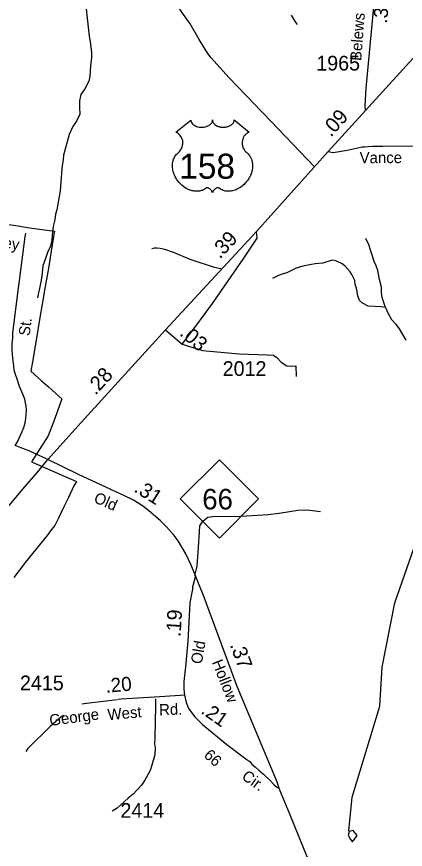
# Model space of a CAD drawing. Extents: x 1547597 to 1699558, y 810033 to 920809.
# Drawn here: x 1664043 to 1667347, y 877577 to 884657 of the extents above; entities that cross this region are included whole.
import ezdxf

# ---------------------------------------------------------------- set-up
doc = ezdxf.new("R2010")
doc.units = 0
for name, color, linetype in [('Exist Boundary Political City Limit New', 7, 'Continuous'), ('Exist Hydrographic Misc Water Feature', 7, 'Continuous'), ('Exist Road Non-System Type 51', 7, 'Continuous'), ('Exist Road Non-System Type 51 Label', 7, 'Continuous'), ('Exist Road Primary NC Attributed', 7, 'Continuous'), ('Exist Road Primary NC Label', 7, 'Continuous'), ('Exist Road Primary NC Service Mileage Hundredths English Label', 7, 'Continuous'), ('Exist Road Primary NC Shield CELL', 7, 'Continuous'), ('Exist Road Primary NC Shield Number Label', 7, 'Continuous'), ('Exist Road Primary US Attributed', 7, 'Continuous'), ('Exist Road Primary US Mileage Hundredths English Label', 7, 'Continuous'), ('Exist Road Primary US Shield CELL', 7, 'Continuous'), ('Exist Road Primary US Shield Number Label', 7, 'Continuous'), ('Exist Road Secondary Mileage Hundredths English Label', 7, 'Continuous'), ('Exist Road Secondary Type 41 Attributed', 7, 'Continuous'), ('Exist Road Secondary Type 51 Attributed', 7, 'Continuous'), ('Exist Road Secondary Type 51 Label', 7, 'Continuous'), ('Exist Road Secondary Type 51 Number Label', 7, 'Continuous'), ('Map Preparation Boundary City Limit Buffer Line', 7, 'Continuous')]:
    doc.layers.add(name, color=color, linetype=linetype)

msp = doc.modelspace()

# ---------------------------------------------------------------- linework, layer by layer
at = {"layer": 'Exist Boundary Political City Limit New'}
msp.add_line((1664336.4, 882662.8), (1664312.7, 882519), dxfattribs=at)
for points in [[(1663937.1, 882896.1), (1664056, 882877.7), (1664133.4, 882865), (1664216.9, 882853), (1664364.7, 882831.9), (1664356.2, 882786.8), (1664336.4, 882662.8)], [(1664312.7, 882519), (1664284.7, 882362.5), (1664259.1, 882212), (1664240.6, 882098.8), (1664209, 881906.8), (1664176.9, 881722.7), (1664163.8, 881643.8), (1664163.2, 881643.8), (1664255.9, 881561.8), (1664315.4, 881509.5), (1664377.2, 881453.6), (1664426.5, 881408), (1664393.3, 881311.8), (1664358.2, 881218.1), (1664310.1, 881093.1), (1664170.8, 880872.8), (1664553.3, 880705.4), (1664530.4, 880667.1), (1664483.9, 880569.2), (1664445.5, 880490.6), (1664398.4, 880393.3), (1664368, 880330.9), (1664337.4, 880294.3), (1664302.4, 880245.8), (1664213, 880135), (1664119.3, 880017.6), (1664018.1, 879888.7)]]:
    msp.add_lwpolyline(points, dxfattribs=at)
at = {"layer": 'Exist Hydrographic Misc Water Feature'}
for points in [[(1664632.8, 884723.3), (1664643.5, 884643.1), (1664659.1, 884490.8), (1664668.2, 884442.7), (1664678.8, 884354.6), (1664680, 884306.5), (1664670.9, 884242.7), (1664665.4, 884146.8), (1664656.8, 884106.9), (1664621.7, 884043.5), (1664589, 883996), (1664576.1, 883940.3), (1664577.2, 883884.3), (1664580.3, 883828.2), (1664555.4, 883772.6), (1664520.6, 883723.2), (1664489.5, 883653.8), (1664442.6, 883478.6), (1664438, 883438.7), (1664429.2, 883390.8), (1664424.2, 883327), (1664413.7, 883175.1), (1664385.2, 883015.6), (1664372.6, 882977.9), (1664367.8, 882927.9), (1664352.8, 882872.1), (1664345.7, 882800.3), (1664343.1, 882760.4), (1664330.1, 882704.6), (1664305.2, 882651), (1664288.5, 882601.3), (1664265.5, 882537.7), (1664258.1, 882449.8), (1664249.3, 882402), (1664234.1, 882330.3), (1664225.6, 882298.4), (1664221.1, 882266.5)], [(1666377.3, 884669.5), (1666410.3, 884613), (1666427.9, 884588.7)], [(1667179.1, 882182.8), (1667150, 882268.6), (1667144.7, 882310.7), (1667143.5, 882356.6), (1667126.4, 882420.9), (1667111.7, 882497.2), (1667098.4, 882537.4), (1667080.9, 882573.7), (1667063.9, 882630), (1667050.6, 882670.3), (1667039.2, 882710.5), (1667012.2, 882770.9)], [(1667179.1, 882182.8), (1667140.7, 882188.7), (1667030.9, 882196.6), (1666983.3, 882221.4), (1666957.7, 882243.9), (1666942.3, 882284.2), (1666931.3, 882348.3), (1666919.9, 882378.5), (1666916.4, 882412.5), (1666891.2, 882465), (1666877.6, 882487.2), (1666836.4, 882535.9), (1666810.8, 882556.4), (1666757.2, 882581.3), (1666725.3, 882585.8), (1666644.9, 882561.2), (1666580.8, 882554.2), (1666548.8, 882550.8), (1666476.5, 882536.1), (1666420.2, 882517), (1666339.7, 882478.3), (1666307.6, 882471), (1666267.4, 882455.6), (1666219, 882430.5)], [(1667179.1, 882182.8), (1667197.9, 882139.8), (1667229, 882083.2), (1667264.3, 882044.7), (1667293.6, 882002.1), (1667315.1, 881969.8), (1667350.1, 881905.2)], [(1666867.4, 877735.7), (1666895.5, 878020.7), (1667129.4, 878793.9), (1667150.4, 879125), (1667257.4, 879674.4), (1667464.4, 880264.3), (1667567.4, 880478.9), (1667702.4, 880659.9), (1667836.4, 880709.8)], [(1666903.9, 877736.5), (1666867.8, 877730.1), (1666860, 877697.6), (1666881.5, 877661.5), (1666898.1, 877640.2), (1666937.7, 877695.4), (1666903.9, 877736.5)]]:
    msp.add_lwpolyline(points, dxfattribs=at)
at = {"layer": 'Exist Road Non-System Type 51'}
for points in [[(1666573.3, 883379.3), (1666140.5, 883832.7), (1666110.7, 883863.2), (1666071, 883907.4), (1665847, 884139.3), (1665696.3, 884306.4), (1665668.6, 884344.6), (1665593.6, 884461.2), (1665516.7, 884595.9), (1665447.6, 884694.5), (1665366.5, 884819.2), (1665202.7, 885078.5), (1665193, 885102.5)], [(1665448.7, 881872.9), (1665566.4, 882024.1), (1665708.5, 882216.8), (1665968.4, 882595.1), (1666086.4, 882773.4), (1666080.3, 882831.2)], [(1664022.2, 881650), (1664018.1, 881687.5), (1664012.4, 881729.6), (1664006.9, 881785.6), (1664005.1, 881823.6), (1664005.2, 881869), (1664010, 881929.6), (1664012.2, 881969.6), (1664059.4, 882349), (1664114.9, 882784.3), (1664121.1, 882816.4)], [(1665779.5, 882512.5), (1665726.1, 882524.8), (1665516.7, 882592.5), (1665385.2, 882649.6), (1665303.6, 882678.3), (1665263.5, 882686.7), (1665233.5, 882688.9), (1665215.7, 882687.1), (1665191.6, 882683.2)], [(1665448.7, 881872.9), (1665623.6, 881819.5), (1665934.7, 881789.9), (1666171.8, 881781), (1666225.1, 881778), (1666254.7, 881760.2), (1666290.3, 881718.7), (1666340.7, 881689.1), (1666382.2, 881686.1), (1666414.7, 881689.1), (1666417.7, 881597.1)], [(1664029.7, 881010.9), (1664050.8, 881041.4), (1664091.6, 881131.1), (1664103.9, 881163), (1664116.1, 881204), (1664122.5, 881240.5), (1664124.8, 881274.9), (1664127.1, 881308.6), (1664125.3, 881348.7), (1664119.6, 881374.8), (1664113.6, 881403.4), (1664095.7, 881446.8), (1664068.6, 881511.1), (1664047.2, 881575.4), (1664033.5, 881615.5), (1664022.2, 881650)], [(1665556.4, 879904.7), (1665576.8, 879983.6), (1665588.7, 880146.7), (1665597.6, 880277.2), (1665600.5, 880327.6), (1665627.2, 880369.1), (1665668.7, 880401.7), (1665727.9, 880410.6), (1665905.7, 880407.6), (1666181.3, 880425.4), (1666273.2, 880434.3), (1666433.2, 880461), (1666513.2, 880464), (1666625.8, 880449.2)], [(1665222.8, 878856), (1665224.1, 878800.1), (1665216.5, 878526.3), (1665213.9, 878474.3), (1665219.4, 878440.2), (1665216.6, 878380.2), (1665191.4, 878292.7), (1665176.9, 878248.9), (1665133.7, 878165.6), (1665105.1, 878123.9), (1665034.1, 878046.9), (1664991.7, 878011.6), (1664896.6, 877926.9), (1664856.2, 877901.5)], [(1664441.8, 878715.1), (1664431, 878709), (1664398.7, 878685.4), (1664327.9, 878620.4), (1664139.5, 878435.1), (1664121.1, 878409.3)]]:
    msp.add_lwpolyline(points, dxfattribs=at)
at = {"layer": 'Exist Road Primary NC Attributed'}
for points in [[(1664309.8, 880892.6), (1664154.9, 880961.7), (1664072.2, 880993), (1664029.7, 881010.9)], [(1665564.3, 879903.4), (1665527.3, 879994.7), (1665480.8, 880091), (1665415.1, 880200), (1665381.9, 880245.9), (1665318.1, 880318), (1665264.6, 880371.6), (1665184.5, 880442.4), (1665122.7, 880493.4), (1665036.5, 880547.1), (1664958.8, 880583.9), (1664568.5, 880764.8), (1664309.8, 880892.6)], [(1666275.4, 878094.7), (1666260.9, 878143.4), (1665918, 878961.2), (1665632.6, 879735.7), (1665564.3, 879903.4)], [(1667012.6, 876137.4), (1666996.5, 876214.2), (1666965.7, 876321.4), (1666915.1, 876468.4), (1666858.9, 876660.8), (1666772.6, 876881.5), (1666480.4, 877589.7), (1666364.8, 877876.6), (1666323.6, 877977.1), (1666275.4, 878094.7)]]:
    msp.add_lwpolyline(points, dxfattribs=at)
at = {"layer": 'Exist Road Primary NC Shield CELL'}
msp.add_lwpolyline([(1665433.7, 880556.7), (1665766.7, 880889.7), (1666099.7, 880556.7), (1665766.7, 880223.7)], close=True, dxfattribs=at)
at = {"layer": 'Exist Road Primary US Attributed'}
msp.add_line((1666691.4, 883509.1), (1667006.7, 883857.7), dxfattribs=at)
for points in [[(1667006.7, 883857.7), (1667326.3, 884208.7), (1667642.5, 884555.3), (1667905.9, 884845.4), (1668229.6, 885210.8), (1668612, 885627.9), (1668925.7, 885963.2), (1669017, 886056.1)], [(1665309.7, 881994.4), (1666080.3, 882831.2), (1666691.4, 883509.1)], [(1664309.8, 880892.6), (1664591.9, 881205.6), (1665309.7, 881994.4)], [(1661595.3, 877663.7), (1661720.3, 877816.7), (1662600.6, 878868.3), (1662881.2, 879205.1), (1663979.8, 880501), (1664095.8, 880639.4), (1664222.4, 880786.1), (1664309.8, 880892.6)]]:
    msp.add_lwpolyline(points, dxfattribs=at)
at = {"layer": 'Exist Road Primary US Shield CELL'}
msp.add_lwpolyline([(1665523.9, 883777.9), (1665524.2, 883772.6), (1665525.5, 883766.3), (1665526.5, 883763), (1665529.5, 883756.8), (1665534.3, 883749.4), (1665541.1, 883742.2), (1665548.8, 883735.9), (1665554, 883732.5), (1665562.7, 883727.8), (1665572.7, 883723.7), (1665583.8, 883720.5), (1665595.1, 883718.2), (1665607.5, 883716.8), (1665619.7, 883716.6), (1665632.9, 883717.6), (1665647.5, 883720.4), (1665654.3, 883722.1), (1665661.8, 883724.7), (1665668.8, 883727.6), (1665676.4, 883731.7), (1665682.6, 883735.7), (1665687.4, 883739.2), (1665694.3, 883745.7), (1665699.7, 883752.5), (1665702, 883756.3), (1665703.9, 883759.9), (1665706.6, 883767.7), (1665707.4, 883771.1), (1665707.9, 883778.2), (1665708.4, 883772.2), (1665709, 883768.5), (1665710, 883764.8), (1665711.5, 883761), (1665714.2, 883755.5), (1665717.3, 883750.9), (1665723, 883744.2), (1665726.6, 883740.8), (1665729.8, 883738.2), (1665738.6, 883732.2), (1665748.8, 883727), (1665753.8, 883724.8), (1665759, 883723), (1665765.5, 883721), (1665772.2, 883719.4), (1665778.9, 883718.3), (1665785.8, 883717.3), (1665792.8, 883716.7), (1665798.5, 883716.6), (1665805.4, 883716.7), (1665811.9, 883717), (1665818.5, 883717.8), (1665825.8, 883719), (1665831.6, 883720.3), (1665839.4, 883722.4), (1665846.4, 883724.9), (1665852.5, 883727.5), (1665860.5, 883731.7), (1665867, 883735.7), (1665871.7, 883739.5), (1665877.3, 883744.7), (1665882.6, 883750.9), (1665885.7, 883755.3), (1665887.9, 883760), (1665890, 883764.8), (1665891.2, 883770), (1665891.8, 883774.5), (1665892, 883778.3), (1666020.5, 883675.9), (1666017.5, 883674.7), (1666010.5, 883671.3), (1666005, 883668), (1665996.1, 883661.8), (1665992.3, 883658.4), (1665988.5, 883654.8), (1665985.1, 883651), (1665982, 883647.4), (1665978.3, 883642.3), (1665974.9, 883637.1), (1665971.7, 883631.4), (1665969.3, 883626.5), (1665965.3, 883616.1), (1665963.4, 883609.6), (1665962.2, 883604.1), (1665960.7, 883592.6), (1665960.3, 883587.1), (1665960.3, 883581.7), (1665960.6, 883576), (1665961.1, 883570.5), (1665962.1, 883564.8), (1665963, 883559.8), (1665964.6, 883553.7), (1665966.9, 883546.5), (1665969.7, 883539.6), (1665975.6, 883528.4), (1665983.2, 883517.1), (1665988.5, 883510.7), (1665993.9, 883505.2), (1666001.8, 883498.5), (1666006.1, 883494.7), (1666011, 883489.8), (1666019.1, 883480.4), (1666022.3, 883476), (1666025.6, 883471.1), (1666028.7, 883466), (1666031.7, 883460.5), (1666034.2, 883455.7), (1666038.7, 883444.7), (1666042, 883434), (1666043.5, 883428.4), (1666045.9, 883415.8), (1666046.8, 883409.5), (1666047.8, 883397.2), (1666047.8, 883382.3), (1666046.7, 883368.2), (1666044, 883351.7), (1666041.8, 883341.8), (1666038.4, 883330.3), (1666035.2, 883320.4), (1666029.3, 883305.7), (1666024.1, 883295.1), (1666017.3, 883282.6), (1666012.7, 883275.1), (1666007.3, 883267.1), (1666000.5, 883257.8), (1665992.6, 883247.9), (1665983.2, 883237.5), (1665975.5, 883229.8), (1665965.5, 883220.8), (1665959.4, 883215.8), (1665950.7, 883209.3), (1665938.9, 883201.4), (1665927.2, 883194.6), (1665917.2, 883189.5), (1665908.4, 883185.7), (1665897, 883181.4), (1665878, 883176.2), (1665871.1, 883174.7), (1665862.9, 883173.5), (1665855.3, 883172.8), (1665847.8, 883172.3), (1665837.8, 883172.3), (1665827.8, 883173.1), (1665818.4, 883174.4), (1665808.6, 883176.5), (1665798.4, 883179.5), (1665789.1, 883183.2), (1665779.7, 883187.8), (1665763.7, 883197.8), (1665759.2, 883200.3), (1665756.6, 883200.9), (1665750.4, 883201.2), (1665744.6, 883200), (1665738.7, 883197.7), (1665735.2, 883195.8), (1665730.4, 883192.7), (1665726.8, 883189.8), (1665722.4, 883185.6), (1665719.3, 883182.1), (1665717, 883179.4), (1665712.5, 883172.3), (1665710.9, 883169), (1665709.3, 883164.6), (1665707.8, 883158.2), (1665705.8, 883166.3), (1665703.4, 883171.6), (1665700.7, 883176.2), (1665697.8, 883180.2), (1665693.3, 883185.4), (1665689.3, 883189.2), (1665684.5, 883193.2), (1665679.3, 883196.3), (1665675.2, 883198.4), (1665671.4, 883199.9), (1665666.7, 883201), (1665662.9, 883201.3), (1665659.8, 883201.2), (1665655.5, 883200.3), (1665649.7, 883196.1), (1665644.2, 883192.3), (1665638.2, 883188.6), (1665631.1, 883184.8), (1665625.8, 883182.3), (1665619.6, 883179.9), (1665612.3, 883177.5), (1665604.4, 883175.4), (1665596.3, 883173.8), (1665589.1, 883172.7), (1665581.5, 883172), (1665574.6, 883171.8), (1665567.3, 883171.8), (1665560.6, 883172.4), (1665552.8, 883173.1), (1665543, 883174.5), (1665535, 883176.3), (1665526.5, 883178.6), (1665517.8, 883181.3), (1665508.4, 883184.9), (1665496.7, 883190), (1665488.6, 883194.2), (1665475.8, 883201.6), (1665460.7, 883212), (1665449.4, 883221.2), (1665441, 883228.7), (1665428.8, 883241.1), (1665421.6, 883249.3), (1665410.4, 883263.9), (1665403.2, 883274.4), (1665398.5, 883282.2), (1665391.6, 883294.6), (1665387.9, 883302.5), (1665383, 883313.9), (1665379.2, 883324.3), (1665376, 883334.1), (1665374.3, 883340.5), (1665371.9, 883351.5), (1665370.4, 883359.3), (1665368.9, 883370), (1665368.1, 883381.3), (1665368, 883391.7), (1665368.3, 883400.4), (1665369.2, 883410.5), (1665371, 883421.2), (1665373, 883430.4), (1665374.9, 883437), (1665377.6, 883445.1), (1665381.2, 883454), (1665385.5, 883462.5), (1665389.5, 883469.6), (1665394.6, 883477.2), (1665399.6, 883483.6), (1665406.2, 883490.8), (1665413, 883497.3), (1665419.3, 883502.4), (1665426.7, 883509.7), (1665430.6, 883514.1), (1665435.3, 883520.2), (1665439, 883525.9), (1665442, 883531), (1665445.9, 883538.5), (1665448.2, 883544.2), (1665451.2, 883552.8), (1665452.7, 883558.9), (1665454.2, 883566.7), (1665455.2, 883574.1), (1665455.6, 883583.3), (1665455.3, 883590.9), (1665454.3, 883599.8), (1665452.7, 883608.3), (1665450.7, 883615.8), (1665447.5, 883624.3), (1665444.5, 883630.5), (1665439.6, 883638.9), (1665434.1, 883646.8), (1665428.5, 883653.1), (1665422.8, 883658.8), (1665417.3, 883663.1), (1665412.1, 883666.8), (1665405.6, 883670.8), (1665399.3, 883673.9), (1665395.3, 883675.5)], close=True, dxfattribs=at)
at = {"layer": 'Exist Road Secondary Type 41 Attributed'}
for points in [[(1665309.7, 881994.4), (1665448.7, 881872.9)], [(1664899.2, 878849.3), (1664660, 878821.1), (1664596.8, 878812.2)]]:
    msp.add_lwpolyline(points, dxfattribs=at)
at = {"layer": 'Exist Road Secondary Type 51 Attributed'}
for points in [[(1667006.7, 883857.7), (1667004.9, 883897.5), (1667013.2, 884047.9), (1667103.6, 885012.6), (1667151.4, 885531.9)], [(1666691.4, 883509.1), (1666732.7, 883502.8), (1666851, 883521.3), (1666980.7, 883549), (1666999.6, 883549.2), (1667066.1, 883555.5), (1667156.6, 883555.5), (1667457.3, 883559.3), (1667887.3, 883557.2), (1668150.6, 883559.6), (1668224, 883563.7), (1668315.6, 883577.6), (1668445.5, 883606.6)], [(1665564.3, 879903.4), (1665538.8, 879807.2), (1665537.1, 879783.3), (1665536, 879775.1), (1665516.2, 879672), (1665497, 879346), (1665478.6, 879130.3), (1665463.6, 879003.5), (1665465.5, 878940.4), (1665469.9, 878889.4)], [(1665469.9, 878889.4), (1665432.9, 878884.3), (1665216.1, 878872.2), (1664931, 878853), (1664905.2, 878850)], [(1665469.9, 878889.4), (1665482.7, 878826.2), (1665503.7, 878773.3), (1665556.7, 878703.1), (1665623.3, 878638.1), (1665830.6, 878467.8), (1665989.9, 878345.7), (1666025.7, 878323.1), (1666041.7, 878301.3), (1666076.8, 878272), (1666102.9, 878249.1), (1666140.2, 878217.5), (1666199.2, 878163), (1666232.4, 878126), (1666253.8, 878105.6), (1666275.4, 878094.7)]]:
    msp.add_lwpolyline(points, dxfattribs=at)
at = {"layer": 'Map Preparation Boundary City Limit Buffer Line'}
msp.add_line((1664336.4, 882662.8), (1664312.7, 882519), dxfattribs=at)
for points in [[(1663937.1, 882896.1), (1664056, 882877.7), (1664133.4, 882865), (1664216.9, 882853), (1664364.7, 882831.9), (1664356.2, 882786.8), (1664336.4, 882662.8)], [(1664312.7, 882519), (1664284.7, 882362.5), (1664259.1, 882212), (1664240.6, 882098.8), (1664209, 881906.8), (1664176.9, 881722.7), (1664163.8, 881643.8), (1664163.2, 881643.8), (1664255.9, 881561.8), (1664315.4, 881509.5), (1664377.2, 881453.6), (1664426.5, 881408), (1664393.3, 881311.8), (1664358.2, 881218.1), (1664310.1, 881093.1), (1664170.8, 880872.8), (1664553.3, 880705.4), (1664530.4, 880667.1), (1664483.9, 880569.2), (1664445.5, 880490.6), (1664398.4, 880393.3), (1664368, 880330.9), (1664337.4, 880294.3), (1664302.4, 880245.8), (1664213, 880135), (1664119.3, 880017.6), (1664018.1, 879888.7)]]:
    msp.add_lwpolyline(points, dxfattribs=at)

# ---------------------------------------------------------------- texts
at = {"layer": 'Exist Road Non-System Type 51 Label'}
for s, rotation, p in [('Dempsey', 351.62833, (1663528.6, 882749.4)), ('St.', 82.91858, (1664153.6, 881937.9))]:
    msp.add_text(s, height=95, rotation=rotation, dxfattribs=at).set_placement(p)
at = {"layer": 'Exist Road Primary NC Label'}
for s, rotation, p in [('Old', 336.1735, (1664691.4, 880531.9)), ('Hollow', 291.67764, (1665701.2, 879168.9))]:
    msp.add_text(s, height=95, rotation=rotation, dxfattribs=at).set_placement(p)
at = {"layer": 'Exist Road Primary NC Service Mileage Hundredths English Label'}
for s, rotation, p in [('.31', 328.05659, (1665032.7, 880623.1)), ('.37', 290.22866, (1665853.8, 879316.2))]:
    msp.add_text(s, height=125, rotation=rotation, dxfattribs=at).set_placement(p)
at = {"layer": 'Exist Road Primary NC Shield Number Label'}
msp.add_text('66', height=175, dxfattribs=at).set_placement((1665620.8, 880467))
at = {"layer": 'Exist Road Primary US Mileage Hundredths English Label'}
for s, rotation, p in [('.09', 47.87008, (1666713.5, 883626.7)), ('.39', 47.01872, (1665771.2, 882591.2)), ('.28', 47.69801, (1664713.6, 881432.2))]:
    msp.add_text(s, height=125, rotation=rotation, dxfattribs=at).set_placement(p)
at = {"layer": 'Exist Road Primary US Shield Number Label'}
msp.add_text('158', height=212.5, dxfattribs=at).set_placement((1665425.1, 883278.6))
at = {"layer": 'Exist Road Secondary Mileage Hundredths English Label'}
for s, height, rotation, p in [('.32', 120, 84.43766, (1667190.1, 884594.8)), ('.03', 125, 318.85115, (1665421.4, 881954.6)), ('.19', 125, 86.63968, (1665436.5, 879380.8)), ('.20', 120, 5.09182, (1664803.6, 878907.8)), ('.21', 120, 324.99945, (1665602.6, 878739.5))]:
    msp.add_text(s, height=height, rotation=rotation, dxfattribs=at).set_placement(p)
at = {"layer": 'Exist Road Secondary Type 51 Label'}
for s, rotation, p in [('Belews', 85.49743, (1666971, 884277.8)), ('Vance', 0.13485, (1666958.3, 883410.9)), ('Old', 80.45397, (1665616.3, 879147.8)), ('West', 5.09189, (1664820.1, 878674.9)), ('Rd.', 1.89973, (1665255.4, 878716.6)), ('George', 7.46251, (1664328, 878626.6)), ('66', 317.31049, (1665627.6, 878368.8)), ('Cir.', 324.12988, (1665948.8, 878181.3))]:
    msp.add_text(s, height=95, rotation=rotation, dxfattribs=at).set_placement(p)
at = {"layer": 'Exist Road Secondary Type 51 Number Label'}
for s, p in [('1965', (1666589.7, 884198.8)), ('2012', (1665794.3, 881602.4)), ('2415', (1664071.7, 878930.1)), ('2414', (1664925.3, 877845.2))]:
    msp.add_text(s, height=125, dxfattribs=at).set_placement(p)

doc.saveas('drawing.dxf')
